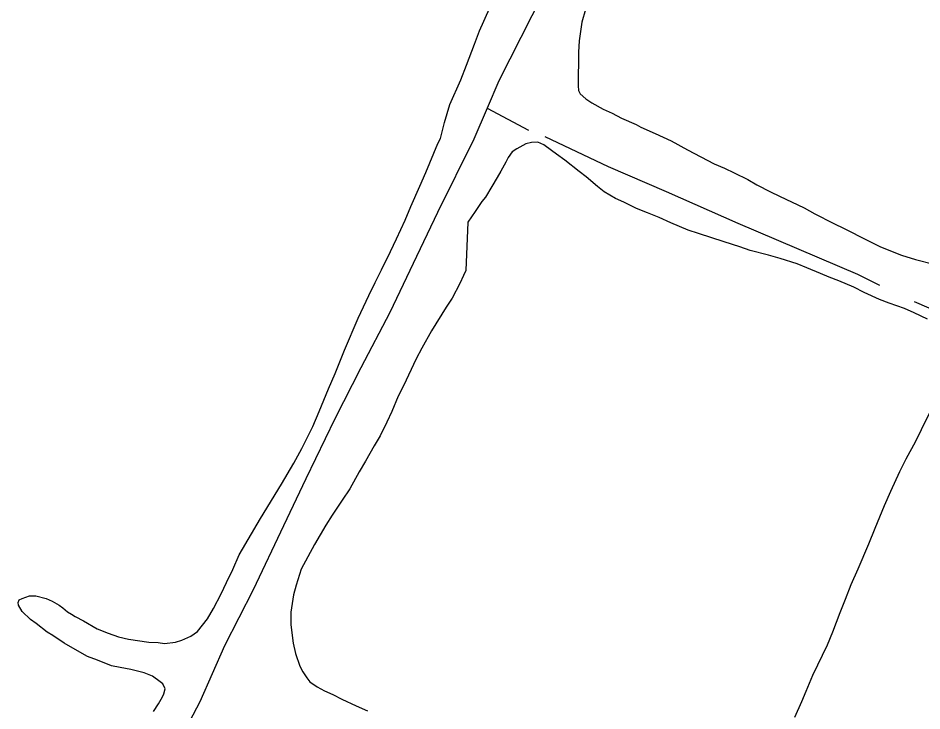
# Model space of a CAD drawing. Extents: x 3567028 to 3605064, y 510945 to 536587.
# Drawn here: x 3587511 to 3588617, y 517540 to 518388 of the extents above; entities that cross this region are included whole.
import ezdxf

# ---------------------------------------------------------------- set-up
doc = ezdxf.new("R2010")
doc.units = 0
doc.layers.add('V-SITE-VEGE', color=7, linetype='Continuous')
doc.layers.add('V-TOPO-SHOR', color=7, linetype='Continuous')

msp = doc.modelspace()

# ---------------------------------------------------------------- linework, layer by layer
at = {"layer": 'V-SITE-VEGE'}
for p, q in [((3588075.6, 518372.6), (3588087.5, 518400.1)), ((3588205.2, 518398.7), (3588200.6, 518383.4)), ((3588200.6, 518383.4), (3588197.3, 518360.3)), ((3588069.2, 518356.4), (3588075.6, 518372.6)), ((3588059.5, 518330.7), (3588069.2, 518356.4)), ((3588197.3, 518360.3), (3588196.7, 518346.8)), ((3588196.7, 518346.8), (3588196.4, 518305.2)), ((3588052.6, 518312.6), (3588059.5, 518330.7)), ((3588039.3, 518282.4), (3588052.6, 518312.6)), ((3588196.4, 518305.2), (3588196.8, 518299.8)), ((3588196.8, 518299.8), (3588198.6, 518295.7)), ((3588198.6, 518295.7), (3588205.8, 518289.3)), ((3588032.8, 518260.3), (3588039.3, 518282.4)), ((3588205.8, 518289.3), (3588213, 518284.7)), ((3588213, 518284.7), (3588227, 518276.9)), ((3588227, 518276.9), (3588237.8, 518271.9)), ((3588237.8, 518271.9), (3588249.1, 518265.9)), ((3588027.7, 518240.9), (3588032.8, 518260.3)), ((3588249.1, 518265.9), (3588267.1, 518258.1)), ((3588267.1, 518258.1), (3588272.9, 518254.9)), ((3588272.9, 518254.9), (3588290.5, 518247.1)), ((3588290.5, 518247.1), (3588309.9, 518237.9)), ((3588009.8, 518199.4), (3588024.5, 518234.6)), ((3588024.5, 518234.6), (3588027.7, 518240.9)), ((3588139, 518236), (3588132.2, 518234.2)), ((3588146.7, 518236.4), (3588139, 518236)), ((3588154.3, 518233.1), (3588146.7, 518236.4)), ((3588309.9, 518237.9), (3588330.2, 518227)), ((3588115.4, 518224.4), (3588110.4, 518217.6)), ((3588121.3, 518228.4), (3588115.4, 518224.4)), ((3588132.2, 518234.2), (3588121.3, 518228.4)), ((3588163.8, 518226.3), (3588154.3, 518233.1)), ((3588169.6, 518221.7), (3588163.8, 518226.3)), ((3588330.2, 518227), (3588362.6, 518210)), ((3588110.4, 518217.6), (3588107.6, 518211.8)), ((3588180, 518214.4), (3588169.6, 518221.7)), ((3588197.5, 518200.3), (3588180, 518214.4)), ((3588107.6, 518211.8), (3588101.7, 518201)), ((3588362.6, 518210), (3588375.2, 518204.5)), ((3588375.2, 518204.5), (3588387.4, 518199)), ((3588002.4, 518182.3), (3588009.8, 518199.4)), ((3588097.1, 518193.3), (3588090.7, 518182)), ((3588101.7, 518201), (3588097.1, 518193.3)), ((3588206.1, 518193.9), (3588197.5, 518200.3)), ((3588220, 518182.1), (3588206.1, 518193.9)), ((3588387.4, 518199), (3588404.1, 518190.7)), ((3588404.1, 518190.7), (3588414.9, 518184.3)), ((3587991.4, 518157.5), (3588002.4, 518182.3)), ((3588090.7, 518182), (3588082.9, 518169)), ((3588228.1, 518175.7), (3588220, 518182.1)), ((3588414.9, 518184.3), (3588431.5, 518175.6)), ((3588082.9, 518169), (3588078.4, 518163.6)), ((3588242, 518167.4), (3588228.1, 518175.7)), ((3588431.5, 518175.6), (3588442.8, 518170.1)), ((3588442.8, 518170.1), (3588473, 518155.9)), ((3587984.5, 518140.8), (3587991.4, 518157.5)), ((3588078.4, 518163.6), (3588070.1, 518151.4)), ((3588252, 518162.8), (3588242, 518167.4)), ((3588267.7, 518155), (3588252, 518162.8)), ((3588070.1, 518151.4), (3588061, 518138.4)), ((3588281.3, 518150), (3588267.7, 518155)), ((3588295.2, 518144), (3588281.3, 518150)), ((3588473, 518155.9), (3588486.1, 518148.6)), ((3588486.1, 518148.6), (3588508.6, 518137.1)), ((3587973.9, 518117.9), (3587984.5, 518140.8)), ((3588061, 518138.4), (3588058.8, 518079.2)), ((3588309.7, 518137.6), (3588295.2, 518144)), ((3588330.8, 518128.4), (3588309.7, 518137.6)), ((3588508.6, 518137.1), (3588522.5, 518130.2)), ((3588343.5, 518124.7), (3588330.8, 518128.4)), ((3588375.1, 518114.5), (3588343.5, 518124.7)), ((3588522.5, 518130.2), (3588549.1, 518116.9)), ((3587966.6, 518102.5), (3587973.9, 518117.9)), ((3588394, 518108.1), (3588375.1, 518114.5)), ((3588549.1, 518116.9), (3588566.2, 518108.2)), ((3587955.6, 518080), (3587966.6, 518102.5)), ((3588406.6, 518103.5), (3588394, 518108.1)), ((3588429.2, 518097.9), (3588406.6, 518103.5)), ((3588566.2, 518108.2), (3588591.9, 518098.1)), ((3588443.6, 518093.7), (3588429.2, 518097.9)), ((3588464.4, 518087.2), (3588443.6, 518093.7)), ((3588591.9, 518098.1), (3588609.1, 518092.6)), ((3588609.1, 518092.6), (3588631.7, 518087)), ((3587947.8, 518064.7), (3587955.6, 518080)), ((3588476.1, 518082.6), (3588464.4, 518087.2)), ((3588492.8, 518075.7), (3588476.1, 518082.6)), ((3588056, 518072.9), (3588051.4, 518063.4)), ((3588058.8, 518079.2), (3588056, 518072.9)), ((3588503.6, 518071.1), (3588492.8, 518075.7)), ((3588515.3, 518066.5), (3588503.6, 518071.1)), ((3587940, 518048.5), (3587947.8, 518064.7)), ((3588051.4, 518063.4), (3588041.8, 518045.4)), ((3588533.8, 518058.7), (3588515.3, 518066.5)), ((3588546.4, 518052.3), (3588533.8, 518058.7)), ((3587927.1, 518021), (3587940, 518048.5)), ((3588565.3, 518043.6), (3588546.4, 518052.3)), ((3588041.8, 518045.4), (3588034.5, 518034.1)), ((3588577.1, 518039), (3588565.3, 518043.6)), ((3588595.6, 518032.5), (3588577.1, 518039)), ((3588034.5, 518034.1), (3588016.7, 518005.3)), ((3588607.7, 518027.5), (3588595.6, 518032.5)), ((3588624, 518019.7), (3588607.7, 518027.5)), ((3587910.1, 517981.8), (3587927.1, 518021)), ((3588016.7, 518005.3), (3588004.8, 517984.2)), ((3587898.6, 517952.9), (3587910.1, 517981.8)), ((3588004.8, 517984.2), (3587997.9, 517971.1)), ((3587997.9, 517971.1), (3587982.3, 517937.8)), ((3587890.8, 517934.4), (3587898.6, 517952.9)), ((3587982.3, 517937.8), (3587975.9, 517925.1)), ((3587879.3, 517906.5), (3587890.8, 517934.4)), ((3587975.9, 517925.1), (3587968.1, 517906.7)), ((3587871.5, 517888), (3587879.3, 517906.5)), ((3587968.1, 517906.7), (3587962.1, 517893.6)), ((3588616.7, 517884.5), (3588626.8, 517905.3)), ((3587962.1, 517893.6), (3587953.9, 517876.5)), ((3587857.8, 517861), (3587871.5, 517888)), ((3588609.8, 517870.1), (3588616.7, 517884.5)), ((3587953.9, 517876.5), (3587946.5, 517864.3)), ((3588597.9, 517848.5), (3588609.8, 517870.1)), ((3587848.1, 517843.4), (3587857.8, 517861)), ((3587946.5, 517864.3), (3587936, 517845.8)), ((3588590.1, 517833.2), (3588597.9, 517848.5)), ((3587833, 517817.3), (3587848.1, 517843.4)), ((3587936, 517845.8), (3587928.2, 517832.8)), ((3587928.2, 517832.8), (3587916.8, 517811.6)), ((3588579.1, 517808.8), (3588590.1, 517833.2)), ((3587807.4, 517775.4), (3587833, 517817.3)), ((3587916.8, 517811.6), (3587907.2, 517798.1)), ((3588571.3, 517791.3), (3588579.1, 517808.8)), ((3587907.2, 517798.1), (3587894.9, 517779.7)), ((3588559.8, 517763.8), (3588571.3, 517791.3)), ((3587781.4, 517730.8), (3587807.4, 517775.4)), ((3587894.9, 517779.7), (3587887.5, 517767.1)), ((3587887.5, 517767.1), (3587873.4, 517743.7)), ((3588552, 517744.4), (3588559.8, 517763.8)), ((3587873.4, 517743.7), (3587857.3, 517713.5)), ((3588539.1, 517713.7), (3588552, 517744.4)), ((3587773.6, 517712.8), (3587781.4, 517730.8)), ((3587765.8, 517697), (3587773.6, 517712.8)), ((3587857.3, 517713.5), (3587850.9, 517693.6)), ((3588530.4, 517694.8), (3588539.1, 517713.7)), ((3587759.3, 517683.1), (3587765.8, 517697)), ((3587850.9, 517693.6), (3587847.6, 517681.9)), ((3588523.5, 517676.8), (3588530.4, 517694.8)), ((3587749.7, 517665.1), (3587759.3, 517683.1)), ((3587847.6, 517681.9), (3587844.3, 517660.7)), ((3587510.6, 517672.6), (3587512, 517675.7)), ((3587511, 517669.4), (3587510.6, 517672.6)), ((3587512, 517675.7), (3587515.6, 517677.5)), ((3587515.6, 517677.5), (3587524.7, 517680.6)), ((3587524.7, 517680.6), (3587532.4, 517680.6)), ((3587532.4, 517680.6), (3587545, 517677.3)), ((3587545, 517677.3), (3587552.2, 517674.1)), ((3587552.2, 517674.1), (3587560.8, 517669.1)), ((3588517, 517660.5), (3588523.5, 517676.8)), ((3587515.5, 517661.7), (3587511, 517669.4)), ((3587525.8, 517651.7), (3587515.5, 517661.7)), ((3587560.8, 517669.1), (3587565.3, 517665.9)), ((3587565.3, 517665.9), (3587571.1, 517661.3)), ((3587571.1, 517661.3), (3587576.1, 517658.1)), ((3587742.4, 517652.4), (3587749.7, 517665.1)), ((3587844.3, 517660.7), (3587844.6, 517645.3)), ((3588507.8, 517636.6), (3588517, 517660.5)), ((3587532.6, 517646.7), (3587525.8, 517651.7)), ((3587576.1, 517658.1), (3587580.6, 517655.4)), ((3587580.6, 517655.4), (3587590.5, 517650.3)), ((3587590.5, 517650.3), (3587607.6, 517640.3)), ((3587730.1, 517637.2), (3587742.4, 517652.4)), ((3587546.1, 517636.2), (3587532.6, 517646.7)), ((3587607.6, 517640.3), (3587620.7, 517635.2)), ((3587721.9, 517631.3), (3587730.1, 517637.2)), ((3587844.6, 517645.3), (3587847.2, 517622.7)), ((3587553.3, 517632.1), (3587546.1, 517636.2)), ((3587567.2, 517622.9), (3587553.3, 517632.1)), ((3587620.7, 517635.2), (3587633.7, 517630.6)), ((3587633.7, 517630.6), (3587645.9, 517627.8)), ((3587645.9, 517627.8), (3587670.8, 517624)), ((3587703.3, 517623.8), (3587711, 517626.4)), ((3587711, 517626.4), (3587721.9, 517631.3)), ((3588501.4, 517620.9), (3588507.8, 517636.6)), ((3587583.4, 517613.3), (3587567.2, 517622.9)), ((3587670.8, 517624), (3587682.1, 517623.5)), ((3587682.1, 517623.5), (3587689.7, 517622.5)), ((3587689.7, 517622.5), (3587703.3, 517623.8)), ((3587847.2, 517622.7), (3587850.3, 517610)), ((3588483.5, 517583.5), (3588501.4, 517620.9)), ((3587595.6, 517606.4), (3587583.4, 517613.3)), ((3587607.8, 517601.8), (3587595.6, 517606.4)), ((3587850.3, 517610), (3587855.6, 517594.6)), ((3587624.9, 517594.9), (3587607.8, 517601.8)), ((3587635.7, 517593.1), (3587624.9, 517594.9)), ((3587648.8, 517590.3), (3587635.7, 517593.1)), ((3587855.6, 517594.6), (3587859.2, 517587.8)), ((3587665.1, 517586.5), (3587648.8, 517590.3)), ((3587675, 517582.4), (3587665.1, 517586.5)), ((3587684.4, 517575.5), (3587675, 517582.4)), ((3587859.2, 517587.8), (3587864.1, 517580.1)), ((3588475.2, 517564.1), (3588483.5, 517583.5)), ((3587688, 517572.8), (3587684.4, 517575.5)), ((3587690.7, 517566.9), (3587688, 517572.8)), ((3587864.1, 517580.1), (3587867.7, 517575.5)), ((3587867.7, 517575.5), (3587876.7, 517569.1)), ((3587687.5, 517557), (3587688.9, 517560.6)), ((3587688.9, 517560.6), (3587690.7, 517566.9)), ((3587876.7, 517569.1), (3587885.7, 517564.5)), ((3587885.7, 517564.5), (3587896, 517559.9)), ((3587896, 517559.9), (3587906.9, 517554)), ((3588470.2, 517551.4), (3588475.2, 517564.1)), ((3587676.5, 517539), (3587682.4, 517548.4)), ((3587682.4, 517548.4), (3587687.5, 517557)), ((3587906.9, 517554), (3587924.4, 517546.2)), ((3588461.4, 517532.1), (3588470.2, 517551.4)), ((3587924.4, 517546.2), (3587938.4, 517539.8))]:
    msp.add_line(p, q, dxfattribs=at)
at = {"layer": 'V-TOPO-SHOR'}
msp.add_line((3588084.7, 518278), (3588135.4, 518251.1), dxfattribs=at)
for points in [[(3588360.2, 518835.1), (3588298.6, 518715.9), (3588234, 518580.2), (3588166.5, 518444.4), (3588099, 518311.5), (3588084.7, 518278), (3588068.4, 518240.1)], [(3588068.4, 518240.1), (3588024, 518150.2), (3587994.1, 518087.6), (3587965.5, 518027.9), (3587930.1, 517959.8), (3587898.4, 517897.7), (3587862.9, 517823.9), (3587835.5, 517766.3), (3587798.5, 517687.9), (3587763.4, 517619.5), (3587733.2, 517550.8), (3587707.6, 517502.9), (3587682.7, 517451.5), (3587655.8, 517391.8), (3587637.9, 517348.8)], [(3588155.6, 518243.4), (3588233.1, 518206.6), (3588304.1, 518175.8), (3588391.7, 518137.3), (3588538.4, 518074.5), (3588565, 518061.4)], [(3588607.6, 518041.3), (3588729.5, 517988.5), (3588806.4, 517955.9), (3588811.2, 517951.2), (3588812.4, 517939.4), (3588802.9, 517913.9), (3588729.4, 517765.4), (3588699.8, 517711.6), (3588692.1, 517692.6), (3588690.3, 517680.8), (3588693.8, 517671.3), (3588700.9, 517659.5), (3588716.3, 517650), (3588839.4, 517610.9), (3588888.5, 517593.7)]]:
    msp.add_lwpolyline(points, dxfattribs=at)

doc.saveas('drawing.dxf')
